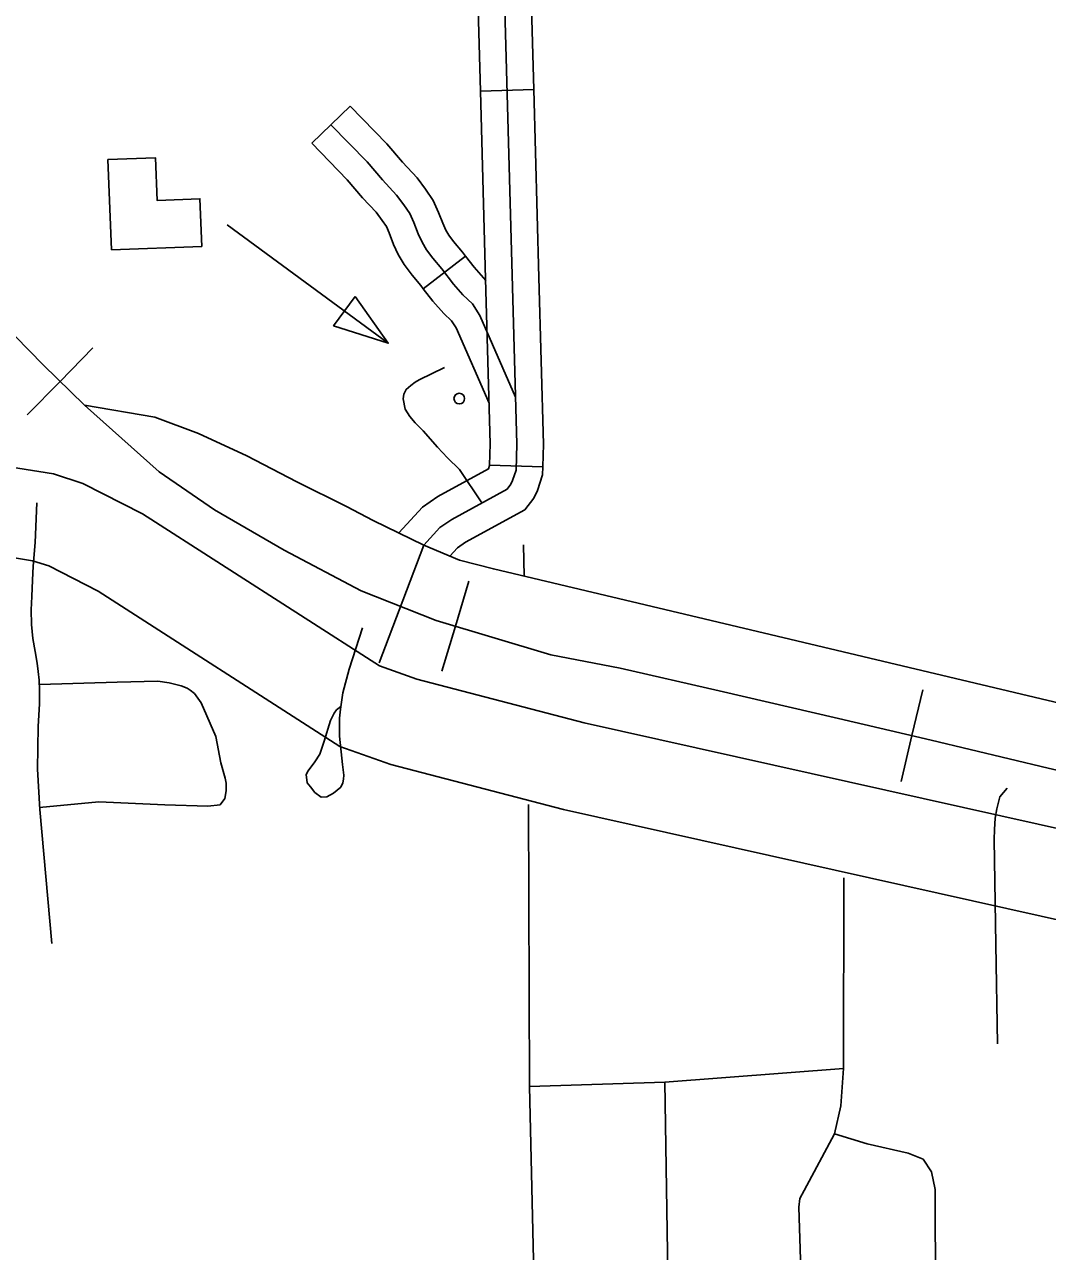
# Model space of a CAD drawing. Extents: x 1671357 to 13005564, y 567358 to 14261451.
# Drawn here: x 12758296.2 to 12758301.64, y 14259857.47 to 14259864 of the extents above; entities that cross this region are included whole.
import ezdxf

# ---------------------------------------------------------------- set-up
doc = ezdxf.new("R2010")
doc.units = 0
for name, color, linetype in [('10', 7, 'Continuous'), ('31', 7, 'Continuous'), ('32', 7, 'Continuous'), ('33', 7, 'Continuous'), ('34', 7, 'Continuous'), ('40', 7, 'Continuous'), ('5', 7, 'Continuous'), ('56', 7, 'Continuous'), ('58', 7, 'Continuous'), ('6', 7, 'Continuous')]:
    doc.layers.add(name, color=color, linetype=linetype)

msp = doc.modelspace()

# ---------------------------------------------------------------- linework, layer by layer
at = {"layer": '10'}
for p, q in [((12758296.3511, 14259861.6075), (12758295.9614, 14259861.6709)), ((12758296.5067, 14259861.5573), (12758296.3511, 14259861.6075)), ((12758296.8241, 14259861.3949), (12758296.5067, 14259861.5573)), ((12758298.0857, 14259860.586), (12758296.8241, 14259861.3949)), ((12758295.9315, 14259861.196), (12758296.2397, 14259861.1459)), ((12758296.2397, 14259861.1459), (12758296.3257, 14259861.1181)), ((12758296.3257, 14259861.1181), (12758296.5892, 14259860.9844)), ((12758296.5892, 14259860.9844), (12758297.8759, 14259860.158)), ((12758298.2859, 14259860.5149), (12758298.0857, 14259860.586)), ((12758299.1766, 14259860.2828), (12758298.2859, 14259860.5149)), ((12758302.4236, 14259859.5582), (12758299.1766, 14259860.2828)), ((12758297.8759, 14259860.158), (12758298.1468, 14259860.0618)), ((12758298.1468, 14259860.0618), (12758299.0653, 14259859.8225)), ((12758299.0653, 14259859.8225), (12758302.3764, 14259859.0836))]:
    msp.add_line(p, q, dxfattribs=at)
at = {"layer": '31'}
for p, q in [((12758298.6239, 14259863.645), (12758298.908, 14259863.6529)), ((12758298.908, 14259863.6529), (12758298.908, 14259863.6529)), ((12758298.9563, 14259861.6452), (12758298.6723, 14259861.6538))]:
    msp.add_line(p, q, dxfattribs=at)
for points in [[(12758298.471, 14259873.6411), (12758298.5002, 14259872.6886), (12758298.5335, 14259871.7109), (12758298.561, 14259871.0847), (12758298.8178, 14259861.7667), (12758298.8136, 14259861.6278), (12758298.7949, 14259861.5719), (12758298.7862, 14259861.5526), (12758298.7663, 14259861.5271), (12758298.4711, 14259861.3655), (12758298.4083, 14259861.3231), (12758298.3228, 14259861.2285)], [(12758298.5964, 14259864.6448), (12758298.6239, 14259863.645)], [(12758298.8804, 14259864.6526), (12758298.908, 14259863.6529)], [(12758298.6515, 14259862.6453), (12758298.6239, 14259863.645)], [(12758298.908, 14259863.6529), (12758298.9355, 14259862.6531)], [(12758298.6723, 14259861.6538), (12758298.6757, 14259861.7669), (12758298.6515, 14259862.6453)], [(12758298.9355, 14259862.6531), (12758298.96, 14259861.7665), (12758298.9563, 14259861.6452)], [(12758298.6723, 14259861.6538), (12758298.6723, 14259861.6531), (12758298.6659, 14259861.6341), (12758298.3971, 14259861.4869), (12758298.3145, 14259861.4312), (12758298.19, 14259861.2934)], [(12758298.9563, 14259861.6452), (12758298.955, 14259861.6025), (12758298.9273, 14259861.52), (12758298.9086, 14259861.4786), (12758298.8603, 14259861.4166), (12758298.5451, 14259861.244), (12758298.5021, 14259861.215), (12758298.4612, 14259861.1698)]]:
    msp.add_lwpolyline(points, dxfattribs=at)
at = {"layer": '32'}
for p, q in [((12758297.7262, 14259863.3668), (12758297.9295, 14259863.5652)), ((12758298.3196, 14259862.5934), (12758298.5449, 14259862.7665))]:
    msp.add_line(p, q, dxfattribs=at)
for points in [[(12758297.9295, 14259863.5652), (12758298.1255, 14259863.3644), (12758298.2082, 14259863.2661), (12758298.2867, 14259863.1825), (12758298.331, 14259863.1227), (12758298.3727, 14259863.0632), (12758298.4004, 14259862.9991), (12758298.4231, 14259862.9411), (12758298.44, 14259862.9049), (12758298.455, 14259862.8778), (12758298.4807, 14259862.8446), (12758298.5287, 14259862.7876), (12758298.5449, 14259862.7665)], [(12758297.8278, 14259863.466), (12758298.0202, 14259863.2689), (12758298.102, 14259863.1717), (12758298.1775, 14259863.0913), (12758298.2157, 14259863.0397), (12758298.248, 14259862.9935), (12758298.2691, 14259862.945), (12758298.2925, 14259862.8851), (12758298.3134, 14259862.8404), (12758298.336, 14259862.7995), (12758298.3701, 14259862.7553), (12758298.418, 14259862.6985), (12758298.4802, 14259862.6175), (12758298.53, 14259862.5607), (12758298.5814, 14259862.5134), (12758298.6201, 14259862.4505), (12758298.811, 14259862.0163)], [(12758297.7262, 14259863.3668), (12758297.9148, 14259863.1734), (12758297.9958, 14259863.0772), (12758298.0683, 14259863.0001), (12758298.1004, 14259862.9566), (12758298.1234, 14259862.9238), (12758298.1377, 14259862.8908), (12758298.1618, 14259862.8292), (12758298.1867, 14259862.7759), (12758298.2169, 14259862.7213), (12758298.2595, 14259862.6661), (12758298.3073, 14259862.6094), (12758298.3196, 14259862.5934)], [(12758298.5449, 14259862.7665), (12758298.5901, 14259862.7077), (12758298.6517, 14259862.6374)], [(12758298.3196, 14259862.5934), (12758298.3704, 14259862.5273), (12758298.4283, 14259862.4613), (12758298.4706, 14259862.4223), (12758298.4939, 14259862.3844), (12758298.6697, 14259861.9846)], [(12758298.6309, 14259861.453), (12758298.5129, 14259861.6318), (12758298.4477, 14259861.6936), (12758298.396, 14259861.7503), (12758298.3184, 14259861.8363), (12758298.2767, 14259861.8802), (12758298.2488, 14259861.9132), (12758298.2224, 14259861.952), (12758298.2125, 14259862.0067), (12758298.2153, 14259862.0316), (12758298.2293, 14259862.0569), (12758298.253, 14259862.0789), (12758298.277, 14259862.0951), (12758298.2973, 14259862.1074), (12758298.4319, 14259862.1738)]]:
    msp.add_lwpolyline(points, dxfattribs=at)
at = {"layer": '33'}
for points in [[(12758296.2628, 14259861.4543), (12758296.2529, 14259861.2427), (12758296.2431, 14259861.1168), (12758296.2387, 14259861.0424), (12758296.2349, 14259860.9547), (12758296.2322, 14259860.8842), (12758296.2336, 14259860.8063), (12758296.2406, 14259860.7324), (12758296.253, 14259860.6626), (12758296.2633, 14259860.6003), (12758296.2689, 14259860.5568), (12758296.2748, 14259860.5095), (12758296.277, 14259860.4563), (12758296.2763, 14259860.384), (12758296.2701, 14259860.2639), (12758296.2665, 14259860.0374), (12758296.2777, 14259859.8211), (12758296.3423, 14259859.1087)], [(12758298.3228, 14259861.2285), (12758298.1382, 14259860.7429)], [(12758298.1382, 14259860.7429), (12758298.0847, 14259860.6023)], [(12758296.2773, 14259860.4864), (12758296.6904, 14259860.499), (12758296.9062, 14259860.5045), (12758296.9673, 14259860.4958), (12758297.0305, 14259860.4795), (12758297.0633, 14259860.4676), (12758297.0789, 14259860.4569), (12758297.1024, 14259860.4389), (12758297.1368, 14259860.389), (12758297.2146, 14259860.2098), (12758297.2414, 14259860.0702), (12758297.2657, 14259859.9895), (12758297.2707, 14259859.9612), (12758297.2705, 14259859.9212), (12758297.2627, 14259859.8809), (12758297.2376, 14259859.8475), (12758297.1717, 14259859.8389), (12758296.9439, 14259859.8462), (12758296.5924, 14259859.8633), (12758296.2766, 14259859.8332)], [(12758301.427, 14259859.936), (12758301.3892, 14259859.8888), (12758301.373, 14259859.8253), (12758301.3638, 14259859.7754), (12758301.3606, 14259859.7163), (12758301.3591, 14259859.663), (12758301.3684, 14259859.1031)], [(12758298.879, 14259859.8481), (12758298.8848, 14259858.3485), (12758298.9392, 14259855.9649)], [(12758299.633, 14259856.5598), (12758299.6059, 14259858.3708), (12758300.5562, 14259858.4439), (12758300.5575, 14259859.4591)], [(12758301.3684, 14259859.1031), (12758301.3684, 14259859.1031)], [(12758301.3684, 14259859.1031), (12758301.3684, 14259859.1031)], [(12758301.3684, 14259859.1031), (12758301.3772, 14259858.5758)], [(12758299.638, 14259856.224), (12758300.3643, 14259856.2599), (12758300.3189, 14259857.7066), (12758300.3247, 14259857.7525), (12758300.3478, 14259857.7952), (12758300.5088, 14259858.0961), (12758300.5429, 14259858.2457), (12758300.5562, 14259858.4439)], [(12758300.5088, 14259858.0961), (12758300.6833, 14259858.0421), (12758300.9011, 14259857.9935), (12758300.9801, 14259857.9605), (12758301.0243, 14259857.8938), (12758301.0449, 14259857.7995), (12758301.0476, 14259856.6829)]]:
    msp.add_lwpolyline(points, dxfattribs=at)
at = {"layer": '34'}
for points in [[(12758297.9965, 14259860.7881), (12758297.9253, 14259860.5678), (12758297.8908, 14259860.4426), (12758297.8793, 14259860.3566), (12758297.8738, 14259860.3088), (12758297.8742, 14259860.2118), (12758297.89, 14259860.0622), (12758297.8963, 14259860.0054), (12758297.8953, 14259859.9826), (12758297.8905, 14259859.9633), (12758297.8801, 14259859.9401), (12758297.8417, 14259859.908), (12758297.8064, 14259859.8893), (12758297.7762, 14259859.888), (12758297.7429, 14259859.9132), (12758297.7189, 14259859.9426), (12758297.7009, 14259859.9646), (12758297.6952, 14259860.0081), (12758297.7076, 14259860.0277), (12758297.7422, 14259860.0756), (12758297.7683, 14259860.1159), (12758297.7919, 14259860.1854), (12758297.8251, 14259860.2952), (12758297.8443, 14259860.3341), (12758297.8568, 14259860.3518), (12758297.8808, 14259860.3694)], [(12758299.6059, 14259858.3708), (12758298.8848, 14259858.3485)]]:
    msp.add_lwpolyline(points, dxfattribs=at)
at = {"layer": '40'}
for p, q in [((12758296.386, 14259862.1003), (12758296.5609, 14259862.279)), ((12758296.386, 14259862.1003), (12758296.211, 14259861.9217)), ((12758298.4908, 14259860.797), (12758298.5627, 14259861.0365)), ((12758298.4908, 14259860.797), (12758298.419, 14259860.5575)), ((12758300.9211, 14259860.2149), (12758300.9783, 14259860.4583)), ((12758300.9211, 14259860.2149), (12758300.864, 14259859.9715))]:
    msp.add_line(p, q, dxfattribs=at)
for points in [[(12758292.8707, 14259873.4116), (12758295.1454, 14259863.9183), (12758295.3369, 14259863.5151), (12758295.4819, 14259863.2413), (12758295.6032, 14259863.0407), (12758295.7901, 14259862.7591), (12758295.9823, 14259862.5384), (12758296.147, 14259862.3414), (12758296.2968, 14259862.1876), (12758296.5153, 14259861.9737), (12758296.9134, 14259861.6185), (12758297.2072, 14259861.417), (12758297.5792, 14259861.2015), (12758297.9891, 14259860.9855), (12758298.3873, 14259860.828), (12758298.9987, 14259860.6446), (12758299.3671, 14259860.5734), (12758299.8947, 14259860.4533), (12758300.5293, 14259860.3069), (12758301.0226, 14259860.1911), (12758301.646, 14259860.0424)], [(12758295.1454, 14259863.9183), (12758295.3369, 14259863.5151), (12758295.4819, 14259863.2413), (12758295.6032, 14259863.0407), (12758295.7901, 14259862.7591), (12758295.9823, 14259862.5384), (12758296.147, 14259862.3414), (12758296.2968, 14259862.1876), (12758296.5153, 14259861.9737)], [(12758296.5153, 14259861.9737), (12758296.9134, 14259861.6185), (12758297.2072, 14259861.417), (12758297.5792, 14259861.2015), (12758297.9891, 14259860.9855), (12758298.3873, 14259860.828), (12758298.9987, 14259860.6446), (12758299.3671, 14259860.5734), (12758299.8947, 14259860.4533), (12758300.5293, 14259860.3069), (12758301.0226, 14259860.1911), (12758301.646, 14259860.0424), (12758302.2519, 14259859.9044), (12758303.5086, 14259859.594), (12758305.3938, 14259859.1484), (12758307.7325, 14259858.5893)]]:
    msp.add_lwpolyline(points, dxfattribs=at)
at = {"layer": '5'}
msp.add_lwpolyline([(12758298.8535, 14259861.2299), (12758298.8572, 14259861.0634)], dxfattribs=at)
at = {"layer": '56'}
msp.add_lwpolyline([(12758297.2747, 14259862.9322), (12758298.1326, 14259862.3026)], dxfattribs=at)
msp.add_lwpolyline([(12758297.9561, 14259862.552), (12758297.8418, 14259862.3962), (12758298.1326, 14259862.3026)], close=True, dxfattribs=at)
msp.add_circle((12758298.5111, 14259862.0085), 0.0284, dxfattribs=at)
at = {"layer": '58'}
msp.add_lwpolyline([(12758296.6591, 14259862.7997), (12758297.1398, 14259862.8184), (12758297.13, 14259863.072), (12758296.9025, 14259863.0632), (12758296.8936, 14259863.2903), (12758296.6403, 14259863.2804)], close=True, dxfattribs=at)
at = {"layer": '6'}
msp.add_lwpolyline([(12758307.7803, 14259859.0265), (12758306.437, 14259859.3221), (12758302.4472, 14259860.2504), (12758302.2747, 14259860.2531), (12758298.6933, 14259861.1023), (12758298.5116, 14259861.1484), (12758298.3228, 14259861.2285), (12758298.0526, 14259861.3606), (12758297.9114, 14259861.4349), (12758297.6469, 14259861.5653), (12758297.3801, 14259861.7032), (12758297.1236, 14259861.8225), (12758296.891, 14259861.9104), (12758296.5153, 14259861.9737)], dxfattribs=at)

doc.saveas('drawing.dxf')
